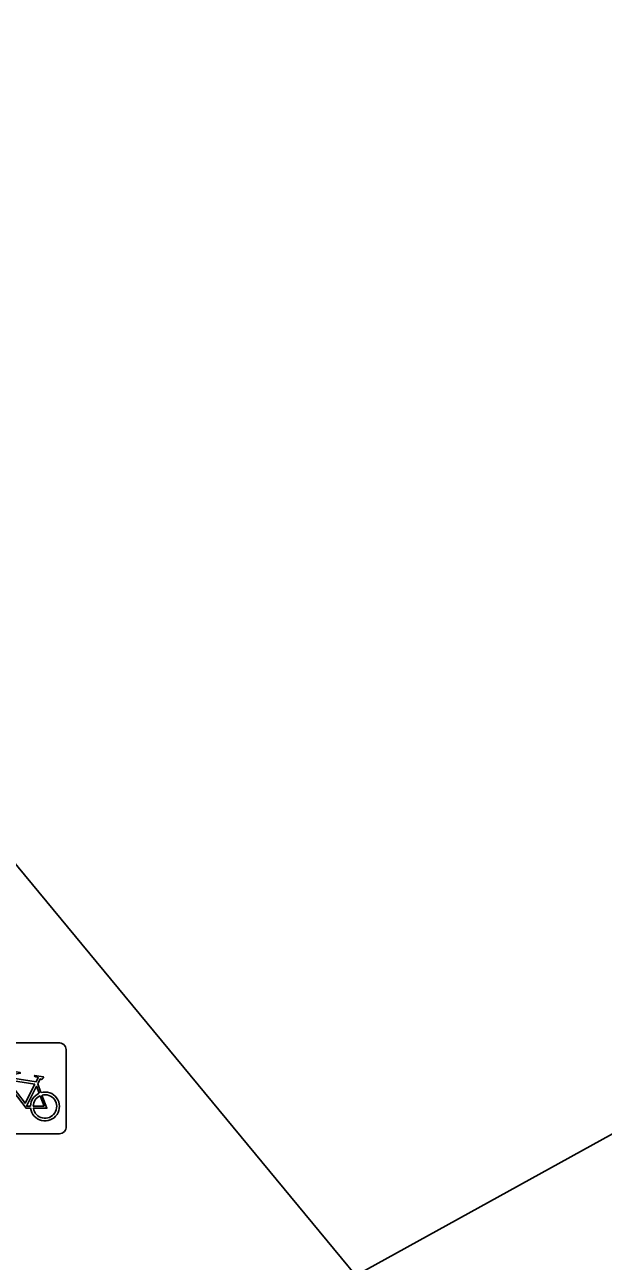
# Model space of a CAD drawing. Extents: x 161087 to 161922, y 382574 to 383873.
# Drawn here: x 161537.46 to 161543.82, y 383461.99 to 383475.58 of the extents above; entities that cross this region are included whole.
import ezdxf

# ---------------------------------------------------------------- set-up
doc = ezdxf.new("R2010")
doc.units = 0
doc.layers.add('IMGEO_Fietsenrek', color=7, linetype='Continuous')
doc.layers.add('IMGEO_Pand', color=7, linetype='Continuous')

msp = doc.modelspace()

# ---------------------------------------------------------------- linework, layer by layer
at = {"layer": 'IMGEO_Fietsenrek'}
for p, q in [((161536.987, 383464.394), (161537.828, 383464.394)), ((161537.828, 383464.394), (161536.987, 383464.394)), ((161537.912, 383464.319), (161537.912, 383463.478)), ((161537.912, 383463.478), (161537.912, 383464.319)), ((161537.599, 383463.943), (161537.635, 383463.848)), ((161537.837, 383463.394), (161536.996, 383463.394)), ((161536.996, 383463.394), (161537.837, 383463.394))]:
    msp.add_line(p, q, dxfattribs=at)
for points in [[(161537.225, 383463.92), (161537.32, 383464.084), (161537.406, 383464.07), (161537.408, 383464.061), (161537.352, 383464.05), (161537.325, 383464.005), (161537.581, 383463.964)], [(161537.521, 383463.676), (161537.471, 383463.676), (161537.28, 383463.927), (161537.261, 383463.895)], [(161537.568, 383463.939), (161537.311, 383463.98), (161537.294, 383463.951), (161537.461, 383463.731), (161537.568, 383463.939)], [(161537.616, 383463.841), (161537.586, 383463.918), (161537.477, 383463.7), (161537.52, 383463.7)], [(161537.581, 383463.964), (161537.606, 383464.013), (161537.6, 383464.017), (161537.577, 383464.021), (161537.565, 383464.028), (161537.564, 383464.031), (161537.566, 383464.036), (161537.661, 383464.021), (161537.663, 383464.011), (161537.653, 383463.998), (161537.641, 383463.992), (161537.627, 383463.998), (161537.599, 383463.943)], [(161537.55, 383463.7), (161537.67, 383463.699), (161537.626, 383463.813)], [(161537.646, 383463.82), (161537.701, 383463.675), (161537.551, 383463.675)]]:
    msp.add_lwpolyline(points, dxfattribs=at)
for centre, radius, start, end in [((161537.834, 383464.316), 0.0779, 2.4484, 94.2845), ((161537.834, 383464.316), 0.0779, 2.4484, 94.2845), ((161537.679, 383463.695), 0.159, 113.3408, 178.3217), ((161537.679, 383463.695), 0.159, 187.0065, 105.7708), ((161537.679, 383463.695), 0.129, 113.923, 177.9556), ((161537.679, 383463.695), 0.129, 188.6715, 104.5883), ((161537.834, 383463.472), 0.0779, 272.4484, 4.2845), ((161537.834, 383463.472), 0.0779, 272.4484, 4.2845)]:
    msp.add_arc(centre, radius, start, end, dxfattribs=at)
at = {"layer": 'IMGEO_Pand'}
for points in [[(161541.096, 383461.838), (161509.522, 383500), (161500, 383511.461), (161492.675, 383520.278), (161493.397, 383521.584)], [(161557.669, 383470.856), (161557.473, 383470.748), (161557.43, 383470.846), (161541.096, 383461.838)]]:
    msp.add_lwpolyline(points, dxfattribs=at)

doc.saveas('drawing.dxf')
